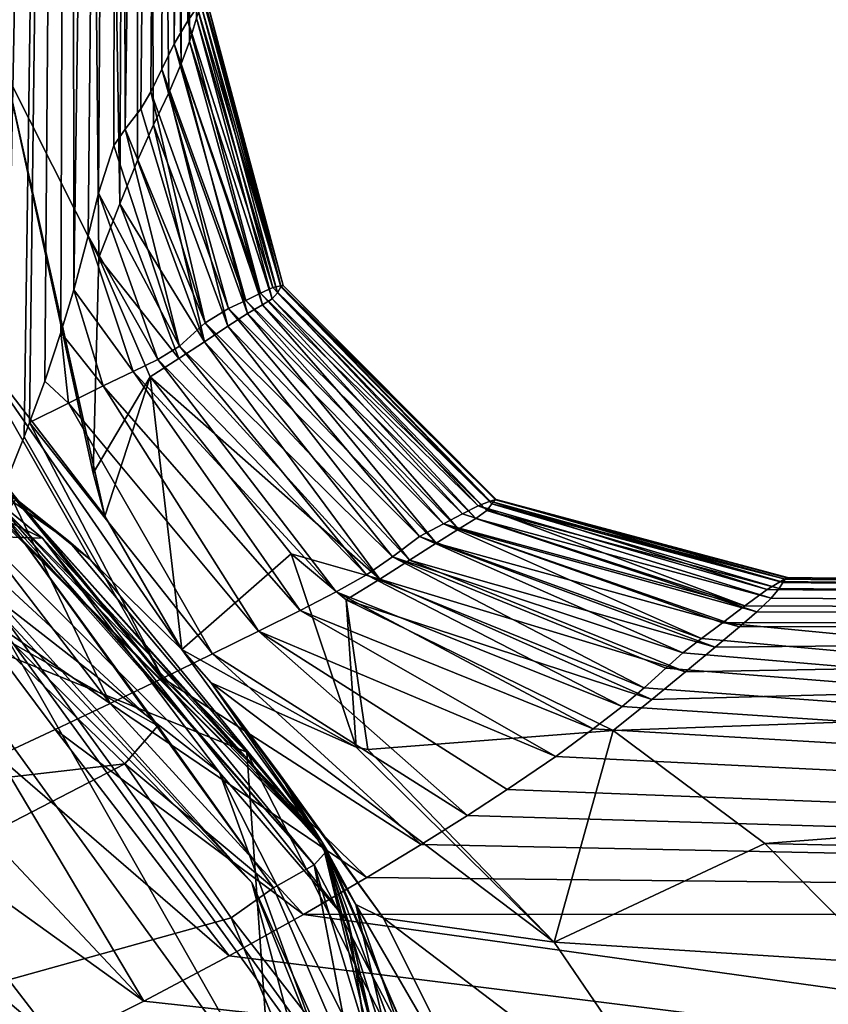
# Model space of a CAD drawing. Header units: metres. Extents: x -204 to 106, y -88 to 116.
# Tile 315 of 322: x 14 to 30, y 8 to 28. Entities that reach past the tile are written whole.
import ezdxf

# ---------------------------------------------------------------- set-up
doc = ezdxf.new("R2010")
doc.units = ezdxf.units.M
doc.layers.add('solid_20472013_1', color=7, linetype='CONTINUOUS')

msp = doc.modelspace()

# ---------------------------------------------------------------- linework, layer by layer
at = {"layer": 'solid_20472013_1'}
for points in [[(13.384507, 18.858706, -12.434087), (12.960951, 89, -12.786486), (14.747915, 89, -10.881814)], [(13.409348, 27.318687, 14.216019), (14.690116, 89, 12.658824), (13.061712, 89, 14.546893)], [(13.775187, 19.835796, -12.066713), (13.384507, 18.858706, -12.434087), (14.747915, 89, -10.881814)], [(13.409348, 27.318687, 14.216019), (15.318778, 23.529745, 11.610696), (14.690116, 89, 12.658824)], [(13.890441, 20.136457, -11.949138), (13.775187, 19.835796, -12.066713), (14.747915, 89, -10.881814)], [(14.200764, 20.986309, -11.607358), (13.890441, 20.136457, -11.949138), (14.747915, 89, -10.881814)], [(14.535958, 21.989065, -11.186182), (14.200764, 20.986309, -11.607358), (14.747915, 89, -10.881814)], [(14.799676, 22.864342, -10.80168), (14.535958, 21.989065, -11.186182), (14.747915, 89, -10.881814)], [(15.747052, 24.634539, 10.729814), (16.044382, 89, 10.013961), (14.690116, 89, 12.658824)], [(15.318778, 23.529745, 11.610696), (15.747052, 24.634539, 10.729814), (14.690116, 89, 12.658824)], [(14.799676, 22.864342, -10.80168), (14.747915, 89, -10.881814), (15.733509, 89, -8.572159)], [(15.093715, 23.97547, -10.286579), (14.799676, 22.864342, -10.80168), (15.733509, 89, -8.572159)], [(15.307203, 24.853224, -9.816356), (15.093715, 23.97547, -10.286579), (15.733509, 89, -8.572159)], [(15.625427, 25.837875, -8.914588), (15.307203, 24.853224, -9.816356), (15.733509, 89, -8.572159)], [(15.861631, 26.170187, -8.171469), (15.625427, 25.837875, -8.914588), (15.733509, 89, -8.572159)], [(15.861631, 26.170187, -8.171469), (15.733509, 89, -8.572159), (16.802191, 89, -5)], [(15.747052, 24.634539, 10.729814), (16.11425, 25.523573, 9.831389), (16.044382, 89, 10.013961)], [(16.181002, 26.591322, -7.204835), (15.861631, 26.170187, -8.171469), (16.802191, 89, -5)], [(17.014858, 27.516418, 6.824582), (17.096014, 89, 6.436376), (16.044382, 89, 10.013961)], [(16.759445, 26.921593, 7.844574), (17.014858, 27.516418, 6.824582), (16.044382, 89, 10.013961)], [(16.445768, 26.260342, 8.882565), (16.759445, 26.921593, 7.844574), (16.044382, 89, 10.013961)], [(16.11425, 25.523573, 9.831389), (16.445768, 26.260342, 8.882565), (16.044382, 89, 10.013961)], [(16.386354, 26.938633, -6.564567), (16.181002, 26.591322, -7.204835), (16.802191, 89, -5)], [(16.615458, 27.408649, -5.770475), (16.386354, 26.938633, -6.564567), (16.802191, 89, -5)], [(16.869209, 27.929548, -4.688999), (16.615458, 27.408649, -5.770475), (16.802191, 89, -5)], [(16.869209, 27.929548, -4.688999), (16.802191, 89, -5), (17.42137, 89, -1.207922)], [(17.148792, 28.398714, -3.175013), (16.869209, 27.929548, -4.688999), (17.42137, 89, -1.207922)], [(17.014858, 27.516418, 6.824582), (17.185564, 27.974947, 5.939522), (17.096014, 89, 6.436376)], [(17.185564, 27.974947, 5.939522), (17.329996, 28.455158, 4.75426), (17.096014, 89, 6.436376)], [(17.340637, 28.682438, -1.905073), (17.148792, 28.398714, -3.175013), (17.42137, 89, -1.207922)], [(19.062086, 22.945772, -0.457373), (17.340637, 28.682438, -1.905073), (17.461208, 28.873053, -0.752554)], [(19.066713, 22.923004, 1.644851), (17.470299, 28.892199, 1.774205), (17.413137, 28.765432, 3.256176)], [(19.062086, 22.945772, -0.457373), (17.461208, 28.873053, -0.752554), (17.504353, 28.947168, 0.229529)], [(19.11301, 22.950212, 0.458632), (17.504353, 28.947168, 0.229529), (17.470299, 28.892199, 1.774205)], [(19.066713, 22.923004, 1.644851), (19.11301, 22.950212, 0.458632), (17.470299, 28.892199, 1.774205)], [(19.11301, 22.950212, 0.458632), (19.062086, 22.945772, -0.457373), (17.504353, 28.947168, 0.229529)], [(18.900892, 22.91095, -1.496217), (17.148792, 28.398714, -3.175013), (17.340637, 28.682438, -1.905073)], [(18.996317, 22.804604, 3.064757), (17.413137, 28.765432, 3.256176), (17.329996, 28.455158, 4.75426)], [(19.062086, 22.945772, -0.457373), (18.900892, 22.91095, -1.496217), (17.340637, 28.682438, -1.905073)], [(18.996317, 22.804604, 3.064757), (19.066713, 22.923004, 1.644851), (17.413137, 28.765432, 3.256176)], [(18.644594, 22.797295, -2.716752), (16.869209, 27.929548, -4.688999), (17.148792, 28.398714, -3.175013)], [(18.900892, 22.91095, -1.496217), (18.644594, 22.797295, -2.716752), (17.148792, 28.398714, -3.175013)], [(18.888472, 22.678579, 4.118696), (17.329996, 28.455158, 4.75426), (17.185564, 27.974947, 5.939522)], [(18.888472, 22.678579, 4.118696), (18.996317, 22.804604, 3.064757), (17.329996, 28.455158, 4.75426)], [(18.690529, 22.555099, 5.054362), (17.185564, 27.974947, 5.939522), (17.014858, 27.516418, 6.824582)], [(18.690529, 22.555099, 5.054362), (18.888472, 22.678579, 4.118696), (17.185564, 27.974947, 5.939522)], [(18.343384, 22.642479, -3.872135), (16.615458, 27.408649, -5.770475), (16.869209, 27.929548, -4.688999)], [(18.644594, 22.797295, -2.716752), (18.343384, 22.642479, -3.872135), (16.869209, 27.929548, -4.688999)], [(17.985075, 22.477499, -4.919194), (16.386354, 26.938633, -6.564567), (16.615458, 27.408649, -5.770475)], [(18.343384, 22.642479, -3.872135), (17.985075, 22.477499, -4.919194), (16.615458, 27.408649, -5.770475)], [(18.38114, 22.377707, 6.078401), (17.014858, 27.516418, 6.824582), (16.759445, 26.921593, 7.844574)], [(18.38114, 22.377707, 6.078401), (18.690529, 22.555099, 5.054362), (17.014858, 27.516418, 6.824582)], [(12.345319, 22.227871, 17.498335), (15.439761, 18.206112, 14.79699), (13.409348, 27.318687, 14.216019)], [(15.200689, 19.093719, 14.14925), (15.318778, 23.529745, 11.610696), (13.409348, 27.318687, 14.216019)], [(15.200689, 19.093719, 14.14925), (13.409348, 27.318687, 14.216019), (15.439761, 18.206112, 14.79699)], [(17.506886, 22.185194, -6.130487), (16.181002, 26.591322, -7.204835), (16.386354, 26.938633, -6.564567)], [(17.985075, 22.477499, -4.919194), (17.506886, 22.185194, -6.130487), (16.386354, 26.938633, -6.564567)], [(17.970528, 22.11735, 7.192667), (16.759445, 26.921593, 7.844574), (16.445768, 26.260342, 8.882565)], [(17.970528, 22.11735, 7.192667), (18.38114, 22.377707, 6.078401), (16.759445, 26.921593, 7.844574)], [(17.506886, 22.185194, -6.130487), (15.861631, 26.170187, -8.171469), (16.181002, 26.591322, -7.204835)], [(16.975439, 21.704153, -7.526338), (15.625427, 25.837875, -8.914588), (15.861631, 26.170187, -8.171469)], [(17.506886, 22.185194, -6.130487), (16.975439, 21.704153, -7.526338), (15.861631, 26.170187, -8.171469)], [(17.492857, 21.796722, 8.311095), (16.445768, 26.260342, 8.882565), (16.11425, 25.523573, 9.831389)], [(17.492857, 21.796722, 8.311095), (17.970528, 22.11735, 7.192667), (16.445768, 26.260342, 8.882565)], [(16.975439, 21.704153, -7.526338), (15.307203, 24.853224, -9.816356), (15.625427, 25.837875, -8.914588)], [(17.492857, 21.796722, 8.311095), (16.11425, 25.523573, 9.831389), (15.747052, 24.634539, 10.729814)], [(16.532463, 21.429485, -8.4637), (15.093715, 23.97547, -10.286579), (15.307203, 24.853224, -9.816356)], [(16.975439, 21.704153, -7.526338), (16.532463, 21.429485, -8.4637), (15.307203, 24.853224, -9.816356)], [(16.962521, 21.450296, 9.373434), (15.747052, 24.634539, 10.729814), (15.318778, 23.529745, 11.610696)], [(16.962521, 21.450296, 9.373434), (17.492857, 21.796722, 8.311095), (15.747052, 24.634539, 10.729814)], [(16.025646, 21.185457, -9.310844), (14.799676, 22.864342, -10.80168), (15.093715, 23.97547, -10.286579)], [(16.532463, 21.429485, -8.4637), (16.025646, 21.185457, -9.310844), (15.093715, 23.97547, -10.286579)], [(15.200689, 19.093719, 14.14925), (16.370699, 21.070339, 10.399714), (15.318778, 23.529745, 11.610696)], [(16.370699, 21.070339, 10.399714), (16.962521, 21.450296, 9.373434), (15.318778, 23.529745, 11.610696)], [(23.130949, 18.421562, -1.944797), (18.644594, 22.797295, -2.716752), (18.900892, 22.91095, -1.496217)], [(23.377682, 18.516972, -0.88402), (18.900892, 22.91095, -1.496217), (19.062086, 22.945772, -0.457373)], [(23.377682, 18.516972, -0.88402), (23.130949, 18.421562, -1.944797), (18.900892, 22.91095, -1.496217)], [(23.412455, 18.458874, 2.335774), (19.066713, 22.923004, 1.644851), (18.996317, 22.804604, 3.064757)], [(23.502008, 18.551992, 0.095171), (19.062086, 22.945772, -0.457373), (19.11301, 22.950212, 0.458632)], [(23.502008, 18.551992, 0.095171), (23.377682, 18.516972, -0.88402), (19.062086, 22.945772, -0.457373)], [(23.486383, 18.543755, 1.117757), (19.11301, 22.950212, 0.458632), (19.066713, 22.923004, 1.644851)], [(23.412455, 18.458874, 2.335774), (23.486383, 18.543755, 1.117757), (19.066713, 22.923004, 1.644851)], [(23.486383, 18.543755, 1.117757), (23.502008, 18.551992, 0.095171), (19.11301, 22.950212, 0.458632)], [(15.408554, 20.888721, -10.184119), (14.535958, 21.989065, -11.186182), (14.799676, 22.864342, -10.80168)], [(16.025646, 21.185457, -9.310844), (15.408554, 20.888721, -10.184119), (14.799676, 22.864342, -10.80168)], [(22.809978, 18.253614, -3.047722), (18.343384, 22.642479, -3.872135), (18.644594, 22.797295, -2.716752)], [(23.130949, 18.421562, -1.944797), (22.809978, 18.253614, -3.047722), (18.644594, 22.797295, -2.716752)], [(23.305635, 18.322374, 3.405799), (18.996317, 22.804604, 3.064757), (18.888472, 22.678579, 4.118696)], [(23.305635, 18.322374, 3.405799), (23.412455, 18.458874, 2.335774), (18.996317, 22.804604, 3.064757)], [(22.41637, 18.047949, -4.06928), (17.985075, 22.477499, -4.919194), (18.343384, 22.642479, -3.872135)], [(22.809978, 18.253614, -3.047722), (22.41637, 18.047949, -4.06928), (18.343384, 22.642479, -3.872135)], [(22.727411, 17.940626, 5.348463), (18.690529, 22.555099, 5.054362), (18.38114, 22.377707, 6.078401)], [(23.083424, 18.158073, 4.366901), (18.888472, 22.678579, 4.118696), (18.690529, 22.555099, 5.054362)], [(22.727411, 17.940626, 5.348463), (23.083424, 18.158073, 4.366901), (18.690529, 22.555099, 5.054362)], [(23.083424, 18.158073, 4.366901), (23.305635, 18.322374, 3.405799), (18.888472, 22.678579, 4.118696)], [(21.920713, 17.784678, -5.083687), (17.506886, 22.185194, -6.130487), (17.985075, 22.477499, -4.919194)], [(22.261871, 17.652657, 6.362307), (18.38114, 22.377707, 6.078401), (17.970528, 22.11735, 7.192667)], [(22.41637, 18.047949, -4.06928), (21.920713, 17.784678, -5.083687), (17.985075, 22.477499, -4.919194)], [(22.261871, 17.652657, 6.362307), (22.727411, 17.940626, 5.348463), (18.38114, 22.377707, 6.078401)], [(5.052806, 22.137793, 52.707108), (14.157649, 17.753132, 52.707108), (11.5, 19.918585, 52)], [(5.052806, 22.137793, 52.707108), (12.933804, 17.79653, 53), (14.157649, 17.753132, 52.707108)], [(11.373529, 20.329433, 23.219296), (15.144319, 17.31039, 21.460823), (12.345319, 22.227871, 17.498335)], [(12.345319, 22.227871, 17.498335), (15.144319, 17.31039, 21.460823), (17.026855, 15.462412, 17.251337)], [(12.345319, 22.227871, 17.498335), (17.026855, 15.462412, 17.251337), (15.439761, 18.206112, 14.79699)], [(21.367191, 17.369423, -6.239517), (16.975439, 21.704153, -7.526338), (17.506886, 22.185194, -6.130487)], [(21.717316, 17.301245, 7.371108), (17.970528, 22.11735, 7.192667), (17.492857, 21.796722, 8.311095)], [(21.920713, 17.784678, -5.083687), (21.367191, 17.369423, -6.239517), (17.506886, 22.185194, -6.130487)], [(21.717316, 17.301245, 7.371108), (22.261871, 17.652657, 6.362307), (17.970528, 22.11735, 7.192667)], [(14.690362, 20.533419, -11.071233), (14.200764, 20.986309, -11.607358), (14.535958, 21.989065, -11.186182)], [(15.408554, 20.888721, -10.184119), (14.690362, 20.533419, -11.071233), (14.535958, 21.989065, -11.186182)], [(20.832273, 16.998022, -7.193343), (16.532463, 21.429485, -8.4637), (16.975439, 21.704153, -7.526338)], [(21.101046, 16.911877, 8.329945), (17.492857, 21.796722, 8.311095), (16.962521, 21.450296, 9.373434)], [(21.367191, 17.369423, -6.239517), (20.832273, 16.998022, -7.193343), (16.975439, 21.704153, -7.526338)], [(21.101046, 16.911877, 8.329945), (21.717316, 17.301245, 7.371108), (17.492857, 21.796722, 8.311095)], [(20.207977, 16.650913, -8.023967), (16.025646, 21.185457, -9.310844), (16.532463, 21.429485, -8.4637)], [(21.101046, 16.911877, 8.329945), (16.962521, 21.450296, 9.373434), (16.370699, 21.070339, 10.399714)], [(20.832273, 16.998022, -7.193343), (20.207977, 16.650913, -8.023967), (16.532463, 21.429485, -8.4637)], [(19.460861, 16.267731, -8.833395), (15.408554, 20.888721, -10.184119), (16.025646, 21.185457, -9.310844)], [(20.207977, 16.650913, -8.023967), (19.460861, 16.267731, -8.833395), (16.025646, 21.185457, -9.310844)], [(14.690362, 20.533419, -11.071233), (13.890441, 20.136457, -11.949138), (14.200764, 20.986309, -11.607358)], [(18.604698, 15.840639, -9.62543), (14.690362, 20.533419, -11.071233), (15.408554, 20.888721, -10.184119)], [(15.200689, 19.093719, 14.14925), (15.439761, 18.206112, 14.79699), (16.370699, 21.070339, 10.399714)], [(19.460861, 16.267731, -8.833395), (18.604698, 15.840639, -9.62543), (15.408554, 20.888721, -10.184119)], [(15.439761, 18.206112, 14.79699), (17.026855, 15.462412, 17.251337), (16.370699, 21.070339, 10.399714)], [(19.276899, 17.431086, 9.326538), (16.370699, 21.070339, 10.399714), (17.026855, 15.462412, 17.251337)], [(21.101046, 16.911877, 8.329945), (16.370699, 21.070339, 10.399714), (19.276899, 17.431086, 9.326538)], [(17.657749, 15.374286, -10.390828), (13.890441, 20.136457, -11.949138), (14.690362, 20.533419, -11.071233)], [(18.604698, 15.840639, -9.62543), (17.657749, 15.374286, -10.390828), (14.690362, 20.533419, -11.071233)], [(11.373529, 20.329433, 23.219296), (11.614754, 19.851889, 26.068836), (14.691551, 17.69628, 22.226995)], [(11.373529, 20.329433, 23.219296), (14.691551, 17.69628, 22.226995), (15.144319, 17.31039, 21.460823)], [(16.635862, 14.875329, -11.122345), (13.775187, 19.835796, -12.066713), (13.890441, 20.136457, -11.949138)], [(17.657749, 15.374286, -10.390828), (16.635862, 14.875329, -11.122345), (13.890441, 20.136457, -11.949138)], [(11.5, 19.918585, 52), (19.918585, 11.5, 52), (11.614754, 19.851889, 26.068836)], [(14.157649, 17.753132, 52.707108), (19.918585, 11.5, 52), (11.5, 19.918585, 52)], [(19.918585, 11.5, 55.849998), (11.5, 19.918585, 55.849998), (13.574105, 18.567274, 72.606415)], [(13.336716, 18.369045, 55.549999), (11.5, 19.918585, 55.849998), (19.918585, 11.5, 55.849998)], [(19.918585, 11.5, 52), (14.691551, 17.69628, 22.226995), (11.614754, 19.851889, 26.068836)], [(16.635862, 14.875329, -11.122345), (13.384507, 18.858706, -12.434087), (13.775187, 19.835796, -12.066713)], [(15.55246, 14.352646, -11.813784), (12.920025, 17.768692, -12.818347), (13.384507, 18.858706, -12.434087)], [(16.635862, 14.875329, -11.122345), (15.55246, 14.352646, -11.813784), (13.384507, 18.858706, -12.434087)], [(10.663904, 18.470425, 53.100445), (18.470425, 10.663904, 53.100445), (12.434124, 17.114286, 53)], [(10.663904, 18.470425, 53.100445), (12.535717, 17.253935, 53.300888), (18.470425, 10.663904, 53.100445)], [(19.748579, 11.029465, 74.006943), (13.596785, 18.550673, 73.04538), (13.410287, 18.26988, 73.999809)], [(19.918585, 11.5, 55.849998), (13.574105, 18.567274, 72.606415), (13.586384, 18.55829, 72.825539)], [(19.918585, 11.5, 55.849998), (13.586384, 18.55829, 72.825539), (13.596785, 18.550673, 73.04538)], [(19.748579, 11.029465, 74.006943), (20.018938, 11.324405, 72.880447), (13.596785, 18.550673, 73.04538)], [(19.918585, 11.5, 55.849998), (13.596785, 18.550673, 73.04538), (20.018938, 11.324405, 72.880447)], [(23.377682, 18.516972, -0.88402), (29.081757, 16.694582, -2.463978), (23.130949, 18.421562, -1.944797)], [(23.305635, 18.322374, 3.405799), (29.330563, 16.719891, 3.216894), (23.412455, 18.458874, 2.335774)], [(23.502008, 18.551992, 0.095171), (29.356997, 16.864681, -1.238456), (23.377682, 18.516972, -0.88402)], [(23.377682, 18.516972, -0.88402), (29.356997, 16.864681, -1.238456), (29.081757, 16.694582, -2.463978)], [(23.412455, 18.458874, 2.335774), (29.454153, 16.910992, 1.592472), (23.486383, 18.543755, 1.117757)], [(23.412455, 18.458874, 2.335774), (29.330563, 16.719891, 3.216894), (29.404812, 16.842724, 2.342677)], [(23.412455, 18.458874, 2.335774), (29.404812, 16.842724, 2.342677), (29.454153, 16.910992, 1.592472)], [(23.486383, 18.543755, 1.117757), (29.499557, 16.946587, 0.788106), (23.502008, 18.551992, 0.095171)], [(23.486383, 18.543755, 1.117757), (29.454153, 16.910992, 1.592472), (29.499557, 16.946587, 0.788106)], [(23.502008, 18.551992, 0.095171), (29.499557, 16.946587, 0.788106), (29.486385, 16.938662, -0.166201)], [(23.502008, 18.551992, 0.095171), (29.486385, 16.938662, -0.166201), (29.356997, 16.864681, -1.238456)], [(13.336716, 18.369045, 55.549999), (18.361755, 13.346748, 55.549999), (11.663264, 16.053186, 55.549999)], [(13.336716, 18.369045, 55.549999), (19.918585, 11.5, 55.849998), (18.361755, 13.346748, 55.549999)], [(19.748579, 11.029465, 74.006943), (13.410287, 18.26988, 73.999809), (13.373026, 18.220888, 74.068794)], [(22.809978, 18.253614, -3.047722), (28.6217, 16.359943, -3.956666), (22.41637, 18.047949, -4.06928)], [(23.130949, 18.421562, -1.944797), (28.6217, 16.359943, -3.956666), (22.809978, 18.253614, -3.047722)], [(23.083424, 18.158073, 4.366901), (29.164394, 16.518051, 4.229376), (23.305635, 18.322374, 3.405799)], [(23.130949, 18.421562, -1.944797), (29.081757, 16.694582, -2.463978), (28.6217, 16.359943, -3.956666)], [(23.305635, 18.322374, 3.405799), (29.164394, 16.518051, 4.229376), (29.330563, 16.719891, 3.216894)], [(13.373026, 18.220888, 74.068794), (12.743775, 17.386669, 74.704025), (16.530333, 13.888434, 74.584236)], [(13.373026, 18.220888, 74.068794), (16.530333, 13.888434, 74.584236), (18.911716, 10.558475, 74.667221)], [(19.748579, 11.029465, 74.006943), (13.373026, 18.220888, 74.068794), (18.911716, 10.558475, 74.667221)], [(22.41637, 18.047949, -4.06928), (27.726212, 15.686353, -5.932428), (21.920713, 17.784678, -5.083687)], [(22.41637, 18.047949, -4.06928), (28.6217, 16.359943, -3.956666), (28.163332, 16.011599, -5.077734)], [(22.41637, 18.047949, -4.06928), (28.163332, 16.011599, -5.077734), (27.726212, 15.686353, -5.932428)], [(22.727411, 17.940626, 5.348463), (28.86952, 16.235512, 5.289922), (23.083424, 18.158073, 4.366901)], [(23.083424, 18.158073, 4.366901), (28.86952, 16.235512, 5.289922), (29.164394, 16.518051, 4.229376)], [(22.261871, 17.652657, 6.362307), (28.510567, 15.926374, 6.21573), (22.727411, 17.940626, 5.348463)], [(22.727411, 17.940626, 5.348463), (28.510567, 15.926374, 6.21573), (28.86952, 16.235512, 5.289922)], [(15.55246, 14.352646, -11.813784), (12.362727, 16.550961, -13.219119), (12.920025, 17.768692, -12.818347)], [(12.434124, 17.114286, 53), (17.800947, 12.927725, 53), (12.933804, 17.79653, 53)], [(14.157649, 17.753132, 52.707108), (12.933804, 17.79653, 53), (17.800947, 12.927725, 53)], [(14.157649, 17.753132, 52.707108), (20.458397, 9.852244, 52.707108), (19.918585, 11.5, 52)], [(14.157649, 17.753132, 52.707108), (17.800947, 12.927725, 53), (20.458397, 9.852244, 52.707108)], [(19.918585, 11.5, 52), (15.144319, 17.31039, 21.460823), (14.691551, 17.69628, 22.226995)], [(21.920713, 17.784678, -5.083687), (27.344477, 15.390132, -6.608498), (21.367191, 17.369423, -6.239517)], [(21.717316, 17.301245, 7.371108), (28.011644, 15.510873, 7.242619), (22.261871, 17.652657, 6.362307)], [(21.920713, 17.784678, -5.083687), (27.726212, 15.686353, -5.932428), (27.344477, 15.390132, -6.608498)], [(22.261871, 17.652657, 6.362307), (28.011644, 15.510873, 7.242619), (28.510567, 15.926374, 6.21573)], [(20.615374, 13.451919, 13.456668), (19.276899, 17.431086, 9.326538), (17.026855, 15.462412, 17.251337)], [(20.40764, 16.483934, 9.246609), (21.101046, 16.911877, 8.329945), (19.276899, 17.431086, 9.326538)], [(20.615374, 13.451919, 13.456668), (20.40764, 16.483934, 9.246609), (19.276899, 17.431086, 9.326538)], [(11.663264, 16.053186, 55.549999), (18.871655, 6.131672, 55.549999), (12.535717, 17.253935, 53.300888)], [(18.871655, 6.131672, 55.549999), (20.283216, 6.590416, 53.300888), (12.535717, 17.253935, 53.300888)], [(18.470425, 10.663904, 53.100445), (12.535717, 17.253935, 53.300888), (20.283216, 6.590416, 53.300888)], [(16.530333, 13.888434, 74.584236), (12.743775, 17.386669, 74.704025), (12.88503, 15.957541, 75.07103)], [(19.918585, 11.5, 52), (17.026855, 15.462412, 17.251337), (15.144319, 17.31039, 21.460823)], [(21.367191, 17.369423, -6.239517), (26.549412, 14.674231, -7.979659), (20.832273, 16.998022, -7.193343)], [(21.101046, 16.911877, 8.329945), (27.401451, 15.001626, 8.29056), (21.717316, 17.301245, 7.371108)], [(21.367191, 17.369423, -6.239517), (27.344477, 15.390132, -6.608498), (26.996824, 15.079797, -7.241174)], [(21.367191, 17.369423, -6.239517), (26.996824, 15.079797, -7.241174), (26.549412, 14.674231, -7.979659)], [(21.717316, 17.301245, 7.371108), (27.401451, 15.001626, 8.29056), (28.011644, 15.510873, 7.242619)], [(12.434124, 17.114286, 53), (20.118954, 6.537101, 53), (17.800947, 12.927725, 53)], [(18.470425, 10.663904, 53.100445), (20.118954, 6.537101, 53), (12.434124, 17.114286, 53)], [(20.832273, 16.998022, -7.193343), (26.096972, 14.291673, -8.604682), (20.207977, 16.650913, -8.023967)], [(20.40764, 16.483934, 9.246609), (26.70961, 14.431768, 9.282852), (21.101046, 16.911877, 8.329945)], [(20.832273, 16.998022, -7.193343), (26.549412, 14.674231, -7.979659), (26.096972, 14.291673, -8.604682)], [(21.101046, 16.911877, 8.329945), (26.70961, 14.431768, 9.282852), (27.401451, 15.001626, 8.29056)], [(29.081757, 16.694582, -2.463978), (29.356997, 16.864681, -1.238456), (90, 16.130198, -4.726035)], [(29.404812, 16.842724, 2.342677), (29.330563, 16.719891, 3.216894), (90, 16.130198, -4.726035)], [(29.356997, 16.864681, -1.238456), (29.486385, 16.938662, -0.166201), (90, 16.130198, -4.726035)], [(29.454153, 16.910992, 1.592472), (29.404812, 16.842724, 2.342677), (90, 16.130198, -4.726035)], [(29.499557, 16.946587, 0.788106), (29.454153, 16.910992, 1.592472), (90, 16.130198, -4.726035)], [(29.486385, 16.938662, -0.166201), (29.499557, 16.946587, 0.788106), (90, 16.130198, -4.726035)], [(20.207977, 16.650913, -8.023967), (25.501556, 13.826069, -9.291291), (19.460861, 16.267731, -8.833395)], [(20.207977, 16.650913, -8.023967), (26.096972, 14.291673, -8.604682), (25.501556, 13.826069, -9.291291)], [(28.6217, 16.359943, -3.956666), (29.081757, 16.694582, -2.463978), (90, 16.130198, -4.726035)], [(29.330563, 16.719891, 3.216894), (29.164394, 16.518051, 4.229376), (90, 16.130198, -4.726035)], [(14.416557, 13.812901, -12.462636), (13.236108, 13.263545, -13.067016), (12.362727, 16.550961, -13.219119)], [(15.55246, 14.352646, -11.813784), (14.416557, 13.812901, -12.462636), (12.362727, 16.550961, -13.219119)], [(20.40764, 16.483934, 9.246609), (25.910437, 13.792119, 10.238605), (26.70961, 14.431768, 9.282852)], [(20.857775, 13.402585, 13.262473), (25.910437, 13.792119, 10.238605), (20.40764, 16.483934, 9.246609)], [(20.857775, 13.402585, 13.262473), (20.40764, 16.483934, 9.246609), (20.615374, 13.451919, 13.456668)], [(29.164394, 16.518051, 4.229376), (28.86952, 16.235512, 5.289922), (90, 16.130198, -4.726035)], [(19.460861, 16.267731, -8.833395), (24.725779, 13.261405, -10.036287), (18.604698, 15.840639, -9.62543)], [(19.460861, 16.267731, -8.833395), (25.501556, 13.826069, -9.291291), (24.725779, 13.261405, -10.036287)], [(28.163332, 16.011599, -5.077734), (28.6217, 16.359943, -3.956666), (90, 16.130198, -4.726035)], [(28.86952, 16.235512, 5.289922), (28.510567, 15.926374, 6.21573), (90, 16.130198, 5.626035)], [(28.86952, 16.235512, 5.289922), (90, 16.130198, 5.626035), (90, 16.130198, -4.726035)], [(18.361755, 13.346748, 55.549999), (18.871655, 6.131672, 55.549999), (11.663264, 16.053186, 55.549999)], [(25.910437, 13.792119, 10.238605), (29.033535, 11.471059, 12.84055), (90, 16.130198, 5.626035)], [(26.70961, 14.431768, 9.282852), (25.910437, 13.792119, 10.238605), (90, 16.130198, 5.626035)], [(27.401451, 15.001626, 8.29056), (26.70961, 14.431768, 9.282852), (90, 16.130198, 5.626035)], [(28.011644, 15.510873, 7.242619), (27.401451, 15.001626, 8.29056), (90, 16.130198, 5.626035)], [(27.726212, 15.686353, -5.932428), (28.163332, 16.011599, -5.077734), (90, 10.045403, -13.101035)], [(28.510567, 15.926374, 6.21573), (28.011644, 15.510873, 7.242619), (90, 16.130198, 5.626035)], [(28.163332, 16.011599, -5.077734), (90, 16.130198, -4.726035), (90, 10.045403, -13.101035)], [(29.033535, 11.471059, 12.84055), (90, 10.045403, 14.001035), (90, 16.130198, 5.626035)], [(15.853835, 13.110992, 74.950272), (12.88503, 15.957541, 75.07103), (0.037188, 11.289602, 77.546638)], [(16.530333, 13.888434, 74.584236), (12.88503, 15.957541, 75.07103), (15.853835, 13.110992, 74.950272)], [(18.604698, 15.840639, -9.62543), (22.908575, 12.047482, -11.390594), (17.657749, 15.374286, -10.390828)], [(18.604698, 15.840639, -9.62543), (24.725779, 13.261405, -10.036287), (23.724957, 12.578652, -10.834125)], [(18.604698, 15.840639, -9.62543), (23.724957, 12.578652, -10.834125), (22.908575, 12.047482, -11.390594)], [(27.344477, 15.390132, -6.608498), (27.726212, 15.686353, -5.932428), (90, 10.045403, -13.101035)], [(19.918585, 11.5, 52), (17.628212, 14.773155, 18.618704), (17.026855, 15.462412, 17.251337)], [(20.615374, 13.451919, 13.456668), (17.026855, 15.462412, 17.251337), (17.628212, 14.773155, 18.618704)], [(17.657749, 15.374286, -10.390828), (21.952141, 11.447293, -11.962127), (16.635862, 14.875329, -11.122345)], [(17.657749, 15.374286, -10.390828), (22.908575, 12.047482, -11.390594), (21.952141, 11.447293, -11.962127)], [(26.996824, 15.079797, -7.241174), (27.344477, 15.390132, -6.608498), (90, 10.045403, -13.101035)], [(26.549412, 14.674231, -7.979659), (26.996824, 15.079797, -7.241174), (90, 10.045403, -13.101035)], [(16.635862, 14.875329, -11.122345), (20.834547, 10.770669, -12.543208), (15.55246, 14.352646, -11.813784)], [(16.635862, 14.875329, -11.122345), (21.952141, 11.447293, -11.962127), (20.834547, 10.770669, -12.543208)], [(19.918585, 11.5, 52), (19.019157, 12.933354, 21.59326), (17.628212, 14.773155, 18.618704)], [(21.178806, 9.934177, 21.447285), (17.628212, 14.773155, 18.618704), (19.019157, 12.933354, 21.59326)], [(24.694714, 9.44148, 16.510113), (20.615374, 13.451919, 13.456668), (17.628212, 14.773155, 18.618704)], [(21.178806, 9.934177, 21.447285), (24.694714, 9.44148, 16.510113), (17.628212, 14.773155, 18.618704)], [(26.096972, 14.291673, -8.604682), (26.549412, 14.674231, -7.979659), (90, 10.045403, -13.101035)], [(15.55246, 14.352646, -11.813784), (19.53021, 10.010392, -13.126402), (14.416557, 13.812901, -12.462636)], [(15.55246, 14.352646, -11.813784), (20.834547, 10.770669, -12.543208), (19.53021, 10.010392, -13.126402)], [(25.501556, 13.826069, -9.291291), (26.096972, 14.291673, -8.604682), (90, 10.045403, -13.101035)], [(14.416557, 13.812901, -12.462636), (17.999447, 9.156086, -13.70454), (13.236108, 13.263545, -13.067016)], [(14.416557, 13.812901, -12.462636), (19.53021, 10.010392, -13.126402), (17.999447, 9.156086, -13.70454)], [(18.911716, 10.558475, 74.667221), (16.530333, 13.888434, 74.584236), (15.853835, 13.110992, 74.950272)], [(20.857775, 13.402585, 13.262473), (24.694714, 9.44148, 16.510113), (25.910437, 13.792119, 10.238605)], [(24.694714, 9.44148, 16.510113), (29.033535, 11.471059, 12.84055), (25.910437, 13.792119, 10.238605)], [(24.725779, 13.261405, -10.036287), (25.501556, 13.826069, -9.291291), (90, 10.045403, -13.101035)], [(20.857775, 13.402585, 13.262473), (20.615374, 13.451919, 13.456668), (24.694714, 9.44148, 16.510113)], [(13.236108, 13.263545, -13.067016), (16.24456, 8.227132, -14.251281), (12.018666, 12.713527, -13.625146)], [(13.236108, 13.263545, -13.067016), (17.999447, 9.156086, -13.70454), (16.24456, 8.227132, -14.251281)], [(18.361755, 13.346748, 55.549999), (21.588207, 7.017047, 55.549999), (18.871655, 6.131672, 55.549999)], [(18.361755, 13.346748, 55.549999), (19.918585, 11.5, 55.849998), (21.588207, 7.017047, 55.549999)], [(23.724957, 12.578652, -10.834125), (24.725779, 13.261405, -10.036287), (90, 10.045403, -13.101035)], [(15.853835, 13.110992, 74.950272), (0.037188, 11.289602, 77.546638), (0.045389, 4.934704, 77.543938)], [(18.044998, 9.938388, 74.982758), (15.853835, 13.110992, 74.950272), (0.045389, 4.934704, 77.543938)], [(18.911716, 10.558475, 74.667221), (15.853835, 13.110992, 74.950272), (18.044998, 9.938388, 74.982758)], [(20.118954, 6.537101, 53), (20.925047, 6.792799, 53), (17.800947, 12.927725, 53)], [(20.458397, 9.852244, 52.707108), (17.800947, 12.927725, 53), (20.925047, 6.792799, 53)], [(19.918585, 11.5, 52), (20.6066, 10.216066, 24.761862), (19.019157, 12.933354, 21.59326)], [(21.178806, 9.934177, 21.447285), (19.019157, 12.933354, 21.59326), (20.6066, 10.216066, 24.761862)], [(12.018666, 12.713527, -13.625146), (16.24456, 8.227132, -14.251281), (10.762862, 12.162637, -14.14039)], [(22.908575, 12.047482, -11.390594), (23.724957, 12.578652, -10.834125), (90, 10.045403, -13.101035)], [(10.762862, 12.162637, -14.14039), (14.475967, 7.340063, -14.701963), (9.458018, 11.586878, -14.621282)], [(10.762862, 12.162637, -14.14039), (16.24456, 8.227132, -14.251281), (14.475967, 7.340063, -14.701963)], [(21.952141, 11.447293, -11.962127), (22.908575, 12.047482, -11.390594), (90, 10.045403, -13.101035)], [(9.458018, 11.586878, -14.621282), (14.475967, 7.340063, -14.701963), (12.881508, 6.581268, -15.036831)], [(19.918585, 11.5, 52), (23, 0, 52), (20.6066, 10.216066, 24.761862)], [(22.707108, 0, 52.707108), (23, 0, 52), (19.918585, 11.5, 52)], [(20.458397, 9.852244, 52.707108), (22.707108, 0, 52.707108), (19.918585, 11.5, 52)], [(19.918585, 11.5, 55.849998), (20.018938, 11.324405, 72.880447), (21.974552, 6.791101, 72.922585)], [(19.918585, 11.5, 55.849998), (21.974552, 6.791101, 72.922585), (22.918991, 1.928681, 72.928741)], [(19.918585, 11.5, 55.849998), (22.918991, 1.928681, 72.928741), (22.998814, 0.233636, 72.928764)], [(23, 0, 55.849998), (19.918585, 11.5, 55.849998), (22.998814, 0.233636, 72.928764)], [(21.588207, 7.017047, 55.549999), (19.918585, 11.5, 55.849998), (23, 0, 55.849998)], [(20.834547, 10.770669, -12.543208), (21.952141, 11.447293, -11.962127), (90, 10.045403, -13.101035)], [(24.694714, 9.44148, 16.510113), (31.472109, 9.005324, 14.698816), (29.033535, 11.471059, 12.84055)], [(29.033535, 11.471059, 12.84055), (31.472109, 9.005324, 14.698816), (90, 10.045403, 14.001035)], [(19.748579, 11.029465, 74.006943), (21.974552, 6.791101, 72.922585), (20.018938, 11.324405, 72.880447)], [(19.748579, 11.029465, 74.006943), (18.911716, 10.558475, 74.667221), (20.591791, 6.668237, 74.738075)], [(19.748579, 11.029465, 74.006943), (20.591791, 6.668237, 74.738075), (21.489258, 1.996426, 74.766312)], [(19.748579, 11.029465, 74.006943), (21.489258, 1.996426, 74.766312), (22.517937, 1.99382, 74.089882)], [(19.748579, 11.029465, 74.006943), (22.517937, 1.99382, 74.089882), (21.974552, 6.791101, 72.922585)], [(19.53021, 10.010392, -13.126402), (20.834547, 10.770669, -12.543208), (90, 10.045403, -13.101035)], [(20.591791, 6.668237, 74.738075), (18.911716, 10.558475, 74.667221), (18.044998, 9.938388, 74.982758)], [(18.470425, 10.663904, 53.100445), (21.327808, 0, 53.100445), (20.118954, 6.537101, 53)], [(18.470425, 10.663904, 53.100445), (20.283216, 6.590416, 53.300888), (21.327808, 0, 53.100445)], [(22.455389, 4.975487, 28.238907), (20.6066, 10.216066, 24.761862), (23, 0, 52)], [(23.68, 4.928023, 22.859053), (20.6066, 10.216066, 24.761862), (22.455389, 4.975487, 28.238907)], [(21.178806, 9.934177, 21.447285), (20.6066, 10.216066, 24.761862), (23.68, 4.928023, 22.859053)], [(19.640585, 6.105523, 75.019737), (18.044998, 9.938388, 74.982758), (0.045389, 4.934704, 77.543938)], [(17.999447, 9.156086, -13.70454), (19.53021, 10.010392, -13.126402), (90, 0.2, -16.299999)], [(20.591791, 6.668237, 74.738075), (18.044998, 9.938388, 74.982758), (19.640585, 6.105523, 75.019737)], [(19.53021, 10.010392, -13.126402), (90, 10.045403, -13.101035), (90, 0.2, -16.299999)], [(21.178806, 9.934177, 21.447285), (27.781773, 4.909399, 18.263058), (24.694714, 9.44148, 16.510113)], [(21.178806, 9.934177, 21.447285), (23.68, 4.928023, 22.859053), (27.781773, 4.909399, 18.263058)], [(20.458397, 9.852244, 52.707108), (20.925047, 6.792799, 53), (22, 0, 53)], [(20.458397, 9.852244, 52.707108), (22, 0, 53), (22.707108, 0, 52.707108)], [(27.781773, 4.909399, 18.263058), (31.472109, 9.005324, 14.698816), (24.694714, 9.44148, 16.510113)], [(16.24456, 8.227132, -14.251281), (17.999447, 9.156086, -13.70454), (90, 0.2, -16.299999)], [(27.781773, 4.909399, 18.263058), (34.211239, 4.388133, 16.667953), (31.472109, 9.005324, 14.698816)], [(14.475967, 7.340063, -14.701963), (16.24456, 8.227132, -14.251281), (90, 0.2, -16.299999)]]:
    msp.add_3dface(points, dxfattribs=at)

doc.saveas('drawing.dxf')
